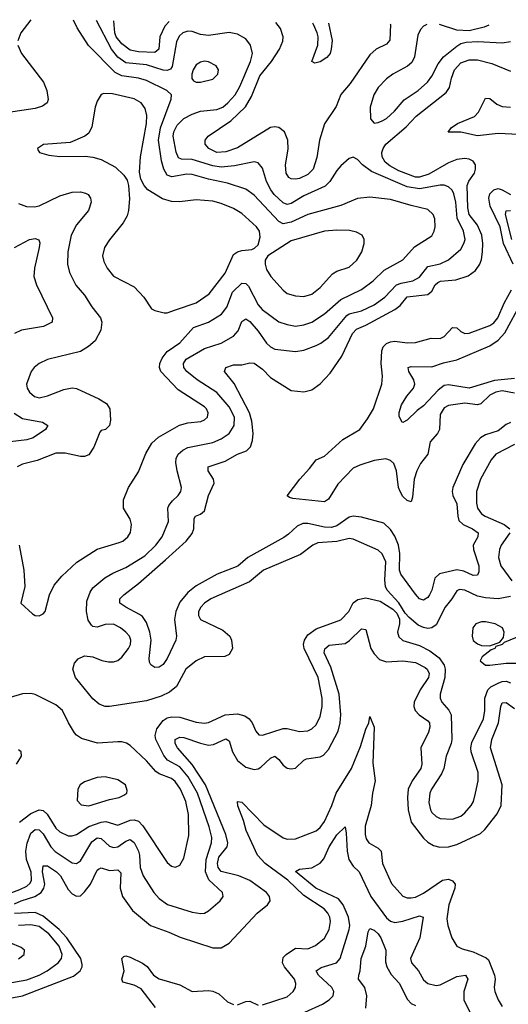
# Model space of a CAD drawing. Header units: inches. Extents: x 1694797 to 1849917, y 907313 to 1017959.
# Tile 429 of 656: x 1740536 to 1742900, y 1012849 to 1017613. Entities that reach past the tile are written whole.
import ezdxf

# ---------------------------------------------------------------- set-up
doc = ezdxf.new("R2010")
doc.units = ezdxf.units.IN
doc.header["$MEASUREMENT"] = 0
doc.layers.add('B7041', color=7, linetype='Continuous')

msp = doc.modelspace()

# ---------------------------------------------------------------- linework, layer by layer
at = {"layer": 'B7041', "color": 5}
for points, elevation in [([(1740589.6, 1017613.1), (1740541.5, 1017550), (1740526.7, 1017510)], 960), ([(1740533.8, 1015070), (1740556.5, 1014950), (1740560.3, 1014870), (1740541, 1014790), (1740597.5, 1014737.5), (1740610, 1014730.7), (1740630, 1014728), (1740650, 1014737.3), (1740659.5, 1014750), (1740679.8, 1014830), (1740702.8, 1014877.2), (1740740.3, 1014919.7), (1740812.6, 1014987.4), (1740910, 1015051.2), (1741017.5, 1015082.5), (1741035.1, 1015090), (1741059.1, 1015110), (1741071.3, 1015131.3), (1741077.3, 1015170), (1741070, 1015196), (1741038.7, 1015250), (1741038.3, 1015290), (1741062.6, 1015350), (1741110, 1015425.5), (1741146.1, 1015513.9), (1741175.7, 1015564.3), (1741207.5, 1015592.5), (1741308.7, 1015651.3), (1741350, 1015662), (1741411.7, 1015668.3), (1741430, 1015676.1), (1741443.9, 1015690), (1741447.8, 1015710), (1741439.8, 1015730), (1741430, 1015740.3), (1741302.6, 1015822.6), (1741218.5, 1015910), (1741212.5, 1015930), (1741213.8, 1015950), (1741224.9, 1015975.1), (1741250, 1016007), (1741311.3, 1016050), (1741377, 1016123), (1741450, 1016148.8), (1741511.8, 1016188.2), (1741537.6, 1016222.4), (1741566, 1016294), (1741610, 1016337.7), (1741630, 1016337.1), (1741643, 1016323), (1741690, 1016233.2), (1741708.8, 1016210), (1741790, 1016151.5), (1741830, 1016137.5), (1741870, 1016130.7), (1741910, 1016136.4), (1741950, 1016150.1), (1742010, 1016190.1), (1742090, 1016259.3), (1742190, 1016307.2), (1742246.3, 1016350), (1742299.1, 1016400.9), (1742390, 1016451.8), (1742445.6, 1016514.4), (1742530, 1016567.6), (1742541.8, 1016590), (1742545.8, 1016610), (1742543.5, 1016650), (1742536.4, 1016670), (1742510, 1016694.8), (1742430, 1016713.2), (1742330, 1016743.2), (1742230, 1016755), (1742170, 1016748.3), (1742090, 1016713.9), (1741930, 1016670.9), (1741850, 1016634.1), (1741810, 1016625), (1741790, 1016635.9), (1741670, 1016764.5), (1741630, 1016793.4), (1741541.4, 1016821.4), (1741450, 1016840.7), (1741370, 1016863.5), (1741345.2, 1016865.2), (1741272.1, 1016852.1), (1741250, 1016861.1), (1741232.9, 1016890), (1741222.4, 1016930), (1741207.8, 1017030), (1741217.7, 1017090), (1741268.5, 1017228.5), (1741269.8, 1017250), (1741248.5, 1017270), (1741150, 1017319.5), (1741110.3, 1017330.3), (1741030, 1017341.4), (1740997.9, 1017357.9), (1740868.3, 1017488.3), (1740813.9, 1017573.9), (1740796.4, 1017610), (1740796.2, 1017610.6)], 960), ([(1742910, 1014822.7), (1742850, 1014810.8), (1742790, 1014814.7), (1742750, 1014823.5), (1742690, 1014853.3), (1742664, 1014856), (1742650, 1014849.8), (1742625.9, 1014810), (1742594, 1014770), (1742550, 1014685.3), (1742529.6, 1014670.4), (1742510, 1014667.1), (1742490, 1014672.2), (1742463.9, 1014683.9), (1742420.4, 1014720.4), (1742401.5, 1014741.5), (1742370, 1014791.2), (1742313.4, 1014853.4), (1742306, 1014870), (1742301.7, 1014901.7), (1742306.5, 1014990), (1742290, 1015028.5), (1742270, 1015046.2), (1742150, 1015099.9), (1742130, 1015102.1), (1742070, 1015088.3), (1741978.1, 1015081.9), (1741953.7, 1015070), (1741894.2, 1015025.8), (1741715.8, 1014950), (1741647.1, 1014892.9), (1741460.3, 1014810), (1741430.3, 1014790), (1741412.6, 1014770), (1741401.2, 1014750), (1741400.2, 1014730), (1741410.3, 1014710), (1741518.6, 1014658.6), (1741553, 1014630), (1741560.7, 1014610), (1741564.9, 1014570), (1741550, 1014541.6), (1741527.7, 1014532.2), (1741430, 1014529.8), (1741390, 1014510.7), (1741339.2, 1014470), (1741294, 1014386), (1741260.4, 1014359.6), (1741220.3, 1014339.7), (1741150, 1014316.6), (1740970, 1014289.2), (1740949.9, 1014289.9), (1740920.8, 1014300.8), (1740890, 1014327.4), (1740805.3, 1014430), (1740793.5, 1014470), (1740801.4, 1014498.6), (1740818.9, 1014521.1), (1740850, 1014534.3), (1740889.7, 1014530.3), (1740932.8, 1014512.8), (1740965.6, 1014505.6), (1740990, 1014505.5), (1741010, 1014511.8), (1741030, 1014527.8), (1741062.9, 1014570), (1741072.5, 1014590), (1741074.1, 1014610), (1741066.6, 1014630), (1741050, 1014649.7), (1741024.2, 1014670), (1740990, 1014687.6), (1740950, 1014686.6), (1740910, 1014674.2), (1740890, 1014676.4), (1740882.8, 1014682.8), (1740867.5, 1014707.5), (1740858.3, 1014750), (1740860.8, 1014799.2), (1740876.4, 1014843.6), (1740890, 1014863.8), (1740947.7, 1014912.3), (1740985.7, 1014934.3), (1741050, 1014962.7), (1741141.7, 1015018.3), (1741195, 1015070), (1741224.9, 1015110), (1741255.9, 1015184.1), (1741252.1, 1015250), (1741257, 1015263), (1741274.6, 1015285.4), (1741302.7, 1015310), (1741316.1, 1015330), (1741319.3, 1015350), (1741297.5, 1015430), (1741291.9, 1015470), (1741292.7, 1015490), (1741301.8, 1015510), (1741324.8, 1015530), (1741350, 1015542.2), (1741470, 1015566.9), (1741510, 1015584.1), (1741548.7, 1015611.3), (1741573.4, 1015650), (1741574.3, 1015690), (1741550, 1015740.2), (1741489.7, 1015809.7), (1741394.3, 1015870), (1741343.7, 1015910), (1741329.2, 1015930), (1741327.9, 1015950), (1741341.7, 1015970), (1741430, 1016022.6), (1741510, 1016048.4), (1741570, 1016081.3), (1741592.6, 1016107.4), (1741610, 1016152.9), (1741630, 1016166), (1741650, 1016153.3), (1741690, 1016106.3), (1741730, 1016047.6), (1741749.3, 1016029.3), (1741770, 1016019.2), (1741870, 1016007.1), (1741910, 1016014.3), (1741970, 1016036.1), (1741992.8, 1016047.2), (1742030, 1016075.1), (1742118.1, 1016181.9), (1742130.6, 1016189.4), (1742190, 1016203.8), (1742250, 1016233.2), (1742302.1, 1016270), (1742359.5, 1016330), (1742381.2, 1016338.8), (1742437.7, 1016350), (1742470, 1016367.6), (1742510, 1016419), (1742570, 1016431.3), (1742610, 1016450.9), (1742670, 1016502.8), (1742685.4, 1016530), (1742690.5, 1016550), (1742683.2, 1016590), (1742652.2, 1016652.2), (1742645.7, 1016730), (1742636.6, 1016770), (1742627.8, 1016787.8), (1742610, 1016804.7), (1742590, 1016811.6), (1742570, 1016812.4), (1742470, 1016794.6), (1742410, 1016803.7), (1742238.4, 1016878.4), (1742194, 1016910), (1742170, 1016936.2), (1742150, 1016947.6), (1742130, 1016941.6), (1742090, 1016906.3), (1742070, 1016883.5), (1742036.3, 1016830), (1742013, 1016807), (1741910, 1016760.6), (1741850, 1016723.7), (1741830, 1016718), (1741810, 1016726.6), (1741767.3, 1016767.3), (1741750.3, 1016790), (1741730.3, 1016830), (1741710, 1016895.1), (1741690, 1016920.3), (1741670, 1016924.6), (1741574.7, 1016905.3), (1741510, 1016899.9), (1741470, 1016905.7), (1741370, 1016935.8), (1741318.1, 1016938.1), (1741304.5, 1016944.5), (1741292.1, 1016972.1), (1741278.8, 1017050), (1741281.7, 1017070), (1741297.8, 1017102.2), (1741330, 1017134.7), (1741370, 1017156), (1741410, 1017170.1), (1741490, 1017179.1), (1741518.2, 1017190), (1741543.4, 1017210), (1741577.8, 1017250), (1741601.1, 1017290), (1741652.7, 1017410), (1741661.7, 1017450), (1741651.9, 1017490), (1741630, 1017520.4), (1741590, 1017543.7), (1741550, 1017551.6), (1741450, 1017536.4), (1741410, 1017541.6), (1741370, 1017555.5), (1741350, 1017557.1), (1741324.7, 1017550), (1741307.2, 1017532.8), (1741294.8, 1017505.2), (1741273.9, 1017386.1), (1741265.6, 1017374.4), (1741250, 1017366.7), (1741230, 1017368.1), (1741150, 1017394.5), (1741050, 1017404.3), (1741011.4, 1017431.4), (1740979.3, 1017470), (1740907.1, 1017609.2)], 940), ([(1741259.3, 1017604.9), (1741237.8, 1017582.2), (1741213.5, 1017530), (1741209.5, 1017470), (1741190, 1017453.8), (1741110, 1017457.6), (1741070, 1017466.1), (1741030, 1017495.7), (1741003.3, 1017530), (1740995.7, 1017550), (1740991.3, 1017608.2)], 920), ([(1742328.3, 1017592), (1742329.1, 1017589.1), (1742326.2, 1017513.8), (1742310, 1017494.6), (1742260.7, 1017470), (1742230, 1017442.3), (1742135.1, 1017304.9), (1742090, 1017251.8), (1742067.3, 1017192.7), (1742010, 1017109.6), (1741986.8, 1017030), (1741973, 1016947), (1741955.8, 1016890), (1741930, 1016864.1), (1741890, 1016845), (1741870, 1016840.9), (1741850, 1016842.9), (1741837.4, 1016850), (1741825.5, 1016870), (1741822, 1016910), (1741834, 1016986), (1741832.6, 1017030), (1741817.6, 1017070), (1741790, 1017091.2), (1741770, 1017094.5), (1741750, 1017090.7), (1741590, 1016993.5), (1741533.7, 1016973.7), (1741490, 1016971.2), (1741451, 1016990), (1741433.7, 1017010), (1741432.6, 1017030), (1741446.9, 1017050), (1741556.9, 1017123.1), (1741628.6, 1017191.4), (1741658.1, 1017241.9), (1741697.8, 1017342.2), (1741753.4, 1017410), (1741793.1, 1017470), (1741809, 1017509), (1741809.9, 1017530), (1741797.4, 1017570), (1741774.6, 1017598.7)], 920), ([(1742030.2, 1017595.6), (1742048.1, 1017511.9), (1742042.7, 1017470), (1742037.2, 1017450), (1742021.5, 1017430), (1741990, 1017409.9), (1741963.1, 1017403.1), (1741948.7, 1017410), (1741978.5, 1017490), (1741980.3, 1017530), (1741975.1, 1017550), (1741957.2, 1017590), (1741953.4, 1017596.5)], 880), ([(1742506.4, 1017589.8), (1742490, 1017581.7), (1742474.2, 1017565.8), (1742461.7, 1017538.3), (1742446.5, 1017433.5), (1742433.5, 1017406.5), (1742412.6, 1017387.4), (1742341.6, 1017350), (1742310, 1017326.9), (1742270, 1017284.7), (1742249.2, 1017250), (1742231.5, 1017190), (1742233.5, 1017133.5), (1742250, 1017113), (1742270, 1017114.9), (1742290, 1017123.6), (1742310, 1017134.9), (1742349.8, 1017170), (1742395.3, 1017224.7), (1742464.2, 1017270), (1742508.6, 1017310), (1742530, 1017340.3), (1742560.9, 1017399.1), (1742586.2, 1017433.8), (1742650, 1017485.5), (1742670, 1017497.6), (1742695.7, 1017504.3), (1742753.1, 1017506.9), (1742870, 1017500.7), (1742910, 1017507.9)], 940), ([(1742804.8, 1017586.2), (1742782.7, 1017577.3), (1742710, 1017559.2), (1742650, 1017562.4), (1742567.3, 1017589.1)], 940), ([(1740526.5, 1017490), (1740544.2, 1017450), (1740651.6, 1017310), (1740667.4, 1017270), (1740673.8, 1017226.2), (1740668.2, 1017210), (1740645.9, 1017194.1), (1740610, 1017183.8), (1740470, 1017161.9)], 960), ([(1742910, 1015663.2), (1742890, 1015654.6), (1742850, 1015623), (1742790, 1015603.9), (1742765.9, 1015590), (1742739.7, 1015560.3), (1742679.4, 1015460.6), (1742631.2, 1015350), (1742627.8, 1015330), (1742631.8, 1015310), (1742651.3, 1015270), (1742655.3, 1015210), (1742661.2, 1015190), (1742681.4, 1015170), (1742727.2, 1015150), (1742754.4, 1015130), (1742751.9, 1015110), (1742729.5, 1015070), (1742731.2, 1015050), (1742756.6, 1014970), (1742757.9, 1014942.1), (1742750, 1014925.1), (1742730, 1014923.6), (1742684, 1014944), (1742650, 1014951.5), (1742567.6, 1014932.4), (1742545.1, 1014910), (1742530, 1014853), (1742518.3, 1014830), (1742510, 1014817.4), (1742490, 1014804.1), (1742470, 1014811.3), (1742450, 1014832.6), (1742379.6, 1014930), (1742374.1, 1014950), (1742375.4, 1015030), (1742369.2, 1015070), (1742350, 1015114.6), (1742330, 1015145.7), (1742296.9, 1015176.9), (1742190, 1015206.3), (1742150, 1015209.9), (1742130, 1015206), (1742070, 1015164.2), (1742044.7, 1015155.3), (1742010, 1015156.7), (1741930, 1015175.3), (1741904.9, 1015175.1), (1741877.5, 1015162.5), (1741836.9, 1015123.1), (1741813.3, 1015106.7), (1741639.6, 1015010), (1741591.1, 1014968.9), (1741490.9, 1014930), (1741390, 1014874.3), (1741350, 1014842), (1741310, 1014794.7), (1741291.1, 1014750), (1741284.2, 1014710), (1741294, 1014630), (1741291, 1014610), (1741250, 1014522.4), (1741230, 1014493.3), (1741210, 1014479.6), (1741190, 1014478.4), (1741170, 1014492), (1741163.6, 1014503.6), (1741161.8, 1014521.8), (1741171.6, 1014610), (1741164.8, 1014650), (1741150, 1014696.5), (1741130, 1014724.7), (1741115.6, 1014735.6), (1741048.6, 1014770), (1741020.3, 1014790), (1741021.1, 1014810), (1741039.3, 1014830), (1741110, 1014885), (1741241.2, 1014998.8), (1741341.2, 1015090), (1741370, 1015126.4), (1741378.1, 1015150), (1741380.4, 1015199.6), (1741386.2, 1015210), (1741410, 1015220.9), (1741430, 1015236.5), (1741449.4, 1015310), (1741476.1, 1015370), (1741472.8, 1015390), (1741448, 1015430), (1741447.3, 1015450), (1741530, 1015476.2), (1741590, 1015510.7), (1741633.4, 1015526.6), (1741653.1, 1015546.9), (1741662.8, 1015577.2), (1741665.8, 1015610), (1741658.3, 1015670), (1741647.8, 1015710), (1741572.9, 1015852.9), (1741527.4, 1015910), (1741533, 1015930), (1741570, 1015942.5), (1741610, 1015943.7), (1741650, 1015953.2), (1741670, 1015951.1), (1741710, 1015922), (1741750, 1015881.3), (1741850, 1015818.2), (1741910, 1015812.6), (1741950, 1015821.5), (1741990, 1015850.3), (1742037.6, 1015902.4), (1742094.4, 1015985.6), (1742146, 1016094), (1742164.7, 1016115.3), (1742210, 1016134.5), (1742350.6, 1016210), (1742376.7, 1016230), (1742410, 1016272.1), (1742510, 1016283.9), (1742530, 1016300.1), (1742546.7, 1016330), (1742559, 1016341), (1742572.4, 1016347.6), (1742646.5, 1016353.5), (1742705.9, 1016374.1), (1742740.8, 1016399.2), (1742761.8, 1016430), (1742770, 1016452.4), (1742775.5, 1016490), (1742776.5, 1016530), (1742771.1, 1016570), (1742750, 1016619.1), (1742710.2, 1016670), (1742703.2, 1016703.2), (1742701.3, 1016810), (1742708.7, 1016831.3), (1742735.5, 1016870), (1742741.7, 1016890), (1742741.4, 1016910), (1742730, 1016927.9), (1742710, 1016938.7), (1742690, 1016941.9), (1742650, 1016936.4), (1742610, 1016920.1), (1742514.9, 1016865.1), (1742470, 1016851.6), (1742450, 1016851.6), (1742370, 1016881.8), (1742325.9, 1016905.9), (1742304.3, 1016924.3), (1742289.9, 1016950), (1742288.6, 1016970), (1742294, 1016990), (1742306.5, 1017010), (1742405.3, 1017094.7), (1742454.4, 1017145.6), (1742599, 1017261), (1742614.6, 1017285.4), (1742624.3, 1017330), (1742639.7, 1017370), (1742670, 1017404.6), (1742710, 1017419.6), (1742750, 1017418.6), (1742820.6, 1017400.6), (1742910, 1017363.4)], 920), ([(1742950, 1017057.1), (1742850, 1017061.8), (1742750.8, 1017050.8), (1742670, 1017068.4), (1742608.4, 1017068.4), (1742622.6, 1017090), (1742654, 1017110), (1742736.1, 1017143.9), (1742754.8, 1017165.2), (1742790, 1017233.7), (1742810, 1017232.1), (1742844.9, 1017204.9), (1742870, 1017193.4), (1742910, 1017190.4)], 880), ([(1740530, 1016723.2), (1740568.5, 1016708.5), (1740607.6, 1016707.6), (1740630, 1016711.8), (1740730, 1016760.5), (1740790, 1016778.9), (1740830, 1016780.1), (1740853.8, 1016773.8), (1740866.9, 1016766.9), (1740878.6, 1016750), (1740881.1, 1016730), (1740868.4, 1016690), (1740810, 1016621), (1740785.1, 1016570), (1740768.6, 1016490), (1740767.1, 1016430), (1740777.4, 1016390), (1740808.1, 1016328.1), (1740850, 1016279.6), (1740884.1, 1016224.1), (1740927, 1016170), (1740934, 1016150), (1740928.4, 1016110), (1740900.2, 1016059.8), (1740868.7, 1016031.3), (1740830, 1016007.2), (1740670, 1015968.5), (1740630, 1015949.8), (1740605.5, 1015930), (1740591.2, 1015910), (1740569.3, 1015849.3), (1740571.3, 1015830), (1740583.2, 1015810), (1740607.4, 1015790), (1740630, 1015783.7), (1740670, 1015792.2), (1740750, 1015823.5), (1740790, 1015831), (1740810, 1015828.1), (1740918.5, 1015778.5), (1740955.2, 1015755.2), (1740971.7, 1015730), (1740974.7, 1015674.7), (1740970.3, 1015650), (1740950.7, 1015630), (1740930, 1015625.6), (1740923.4, 1015616.6), (1740894.7, 1015545.3), (1740870, 1015508.2), (1740850, 1015499.3), (1740830, 1015499.8), (1740755.5, 1015515.5), (1740710, 1015515), (1740620.1, 1015479.9), (1740550, 1015461.8), (1740523.1, 1015450)], 960), ([(1742923.9, 1016430), (1742876.8, 1016530), (1742860, 1016610), (1742811.2, 1016710), (1742805.6, 1016750), (1742810.9, 1016770), (1742830.3, 1016789.7), (1742850, 1016795.5), (1742870, 1016790.5), (1742910, 1016766.5)], 880), ([(1742917.1, 1016550), (1742886.5, 1016670), (1742890, 1016688.5), (1742910, 1016690.5)], 860), ([(1740510, 1016511.2), (1740583.7, 1016550), (1740610, 1016554.9), (1740628.6, 1016548.6), (1740632.7, 1016532.7), (1740630.2, 1016510.2), (1740607.3, 1016410), (1740604.3, 1016370), (1740616.5, 1016330), (1740695.2, 1016170), (1740693.4, 1016150), (1740651.8, 1016128.2), (1740543.8, 1016110), (1740510, 1016093.8)], 940), ([(1742930, 1015806.4), (1742870, 1015817.5), (1742839.2, 1015810), (1742810, 1015796.4), (1742766.2, 1015753.8), (1742750, 1015749.6), (1742690, 1015757.6), (1742610, 1015746.2), (1742590, 1015734.8), (1742570, 1015702.7), (1742567, 1015630), (1742556.6, 1015610), (1742522.2, 1015570), (1742510.1, 1015509.9), (1742474.3, 1015465.7), (1742456.8, 1015430), (1742444.2, 1015390), (1742436.7, 1015303.3), (1742430, 1015280.7), (1742410, 1015287.2), (1742390, 1015306.3), (1742376.9, 1015330), (1742368.9, 1015350), (1742358.5, 1015430), (1742346, 1015466), (1742330, 1015480.3), (1742307.3, 1015487.3), (1742250, 1015480.7), (1742181.9, 1015458.1), (1742150, 1015442.2), (1742075, 1015365), (1742030, 1015292.3), (1742010, 1015279.6), (1741856.8, 1015296.8), (1741840.5, 1015300.5), (1741830, 1015309.3), (1741890.5, 1015389.5), (1741938.5, 1015441.5), (1741970, 1015483.7), (1742010, 1015500.7), (1742098.7, 1015581.3), (1742180.9, 1015630), (1742219.1, 1015680.9), (1742247.7, 1015730), (1742288.6, 1015850), (1742291.1, 1015888.9), (1742284.9, 1015950), (1742287.9, 1016010), (1742294.9, 1016030), (1742310, 1016045.6), (1742330, 1016054.6), (1742350, 1016057.4), (1742410, 1016049.6), (1742450, 1016050.6), (1742527.2, 1016072.8), (1742570, 1016070.1), (1742590, 1016080.5), (1742630, 1016123.2), (1742650, 1016122.8), (1742670, 1016103.5), (1742690, 1016094.8), (1742710, 1016096.6), (1742810, 1016132.8), (1742830, 1016146.8), (1742849.9, 1016170.1), (1742879.2, 1016240.8), (1742914.6, 1016305.4)], 880), ([(1742930, 1015876.7), (1742833.2, 1015866.8), (1742710.4, 1015829.6), (1742610, 1015846.8), (1742590, 1015842.5), (1742559.7, 1015820.3), (1742490, 1015743.9), (1742458.6, 1015721.4), (1742410, 1015675.1), (1742390, 1015663.7), (1742386.2, 1015666.2), (1742372.5, 1015692.5), (1742372.4, 1015712.4), (1742383, 1015750), (1742408.6, 1015791.4), (1742441.4, 1015830), (1742447, 1015850), (1742442.5, 1015870), (1742418.7, 1015910), (1742415.1, 1015930), (1742430, 1015934.7), (1742530, 1015932.6), (1742586.9, 1015953.1), (1742650, 1015966.6), (1742810, 1016034.1), (1742850, 1016062.8), (1742882.5, 1016097.5), (1742964.5, 1016250)], 860), ([(1740508.7, 1015708.7), (1740550, 1015683.5), (1740645.5, 1015665.5), (1740672.7, 1015650), (1740660.4, 1015630), (1740601.7, 1015590), (1740570, 1015580.8), (1740490, 1015571.1)], 940), ([(1742930, 1015557.6), (1742840.2, 1015510), (1742816.9, 1015483.1), (1742765.1, 1015390), (1742746.6, 1015330), (1742746.1, 1015273.9), (1742750.8, 1015250), (1742770, 1015222), (1742788, 1015210), (1742879.7, 1015170), (1742906.4, 1015150)], 940), ([(1742907.8, 1015130), (1742865.8, 1015070), (1742857.5, 1015050), (1742852.5, 1015010), (1742863.5, 1014970), (1742917, 1014897)], 940), ([(1740451.5, 1013371.5), (1740536.6, 1013403.4), (1740570, 1013419.9), (1740585.9, 1013434.1), (1740592.9, 1013450), (1740591.9, 1013488.1), (1740568.6, 1013550), (1740565.1, 1013590), (1740572.3, 1013627.7), (1740590, 1013677.4), (1740610, 1013694.1), (1740630, 1013693.3), (1740650, 1013674.3), (1740686, 1013610), (1740707.4, 1013587.4), (1740790, 1013532.8), (1740810, 1013529.3), (1740830, 1013542.9), (1740884.4, 1013635.6), (1740910, 1013653.6), (1740930, 1013650.6), (1740970, 1013613.3), (1740990, 1013607.1), (1741010, 1013610.1), (1741050, 1013638.4), (1741070, 1013646.4), (1741090, 1013631.6), (1741110.1, 1013590.1), (1741116.1, 1013570), (1741118.5, 1013510), (1741132.6, 1013470), (1741184.4, 1013390), (1741210, 1013360.2), (1741251.5, 1013331.5), (1741370, 1013294), (1741412.3, 1013287.7), (1741430, 1013290.2), (1741450, 1013301.5), (1741506.3, 1013350), (1741520.5, 1013370), (1741516.9, 1013390), (1741451.1, 1013451.1), (1741434.6, 1013490), (1741438.2, 1013550), (1741464, 1013630), (1741464.7, 1013655.3), (1741452.5, 1013707.5), (1741395.7, 1013870), (1741350.6, 1013950), (1741310, 1013998.3), (1741250.2, 1014030.2), (1741232.6, 1014052.6), (1741194.6, 1014130), (1741191.2, 1014150), (1741198.8, 1014181.2), (1741230, 1014222), (1741250, 1014234.8), (1741270, 1014240.3), (1741310, 1014237.5), (1741390, 1014213.9), (1741430, 1014208.8), (1741450, 1014211.6), (1741530, 1014249.1), (1741590, 1014253.5), (1741625, 1014245), (1741646.2, 1014230), (1741661.1, 1014210), (1741678, 1014170), (1741693.1, 1014153.1), (1741710.3, 1014150.3), (1741810, 1014182.6), (1741830, 1014183.2), (1741890, 1014169.2), (1741930, 1014172.3), (1741950, 1014180.8), (1741970, 1014201.1), (1741990, 1014241.6), (1741998.6, 1014290), (1741998.8, 1014330), (1741980.6, 1014430), (1741912.3, 1014570), (1741909, 1014590), (1741913.2, 1014610), (1741930, 1014636.4), (1741970, 1014665.5), (1742090, 1014708.8), (1742127.5, 1014750), (1742150, 1014791), (1742172.3, 1014807.7), (1742210, 1014815.7), (1742280.1, 1014800.1), (1742341.4, 1014761.4), (1742360.5, 1014740.5), (1742373, 1014713), (1742373.7, 1014690), (1742364, 1014650), (1742370, 1014626.7), (1742390, 1014609.2), (1742470, 1014585.1), (1742519.7, 1014559.7), (1742565.9, 1014525.9), (1742588.8, 1014490), (1742593.5, 1014470), (1742592.8, 1014430), (1742570.8, 1014350), (1742569.5, 1014330), (1742578, 1014310), (1742612.3, 1014272.3), (1742622.6, 1014250), (1742626.5, 1014130), (1742622.8, 1014110), (1742599, 1014050), (1742587.4, 1013990), (1742576.3, 1013963.7), (1742528.1, 1013890), (1742519.8, 1013870), (1742515.2, 1013824.8), (1742522.7, 1013790), (1742530, 1013776.9), (1742550, 1013757.6), (1742570, 1013747.6), (1742630, 1013744.7), (1742670, 1013759.2), (1742690, 1013774.7), (1742719.8, 1013810), (1742731.2, 1013830), (1742741.7, 1013870), (1742753.6, 1013930), (1742754.1, 1013970), (1742720.6, 1014070), (1742718.6, 1014090), (1742723.8, 1014116.2), (1742779.6, 1014230), (1742785.9, 1014270), (1742785.7, 1014330), (1742801.4, 1014370), (1742815.9, 1014384.1), (1742850, 1014403.3), (1742870, 1014411.2), (1742890, 1014412.5), (1742910, 1014404.6)], 940), ([(1740510, 1013335.1), (1740542.5, 1013350), (1740609.2, 1013370.8), (1740639.5, 1013390), (1740652.4, 1013410), (1740657.4, 1013430), (1740645.7, 1013490), (1740650, 1013519), (1740670, 1013518.1), (1740714.3, 1013490), (1740733.4, 1013470), (1740770, 1013404.8), (1740790, 1013383.7), (1740810, 1013371.6), (1740830, 1013373.1), (1740850, 1013392.2), (1740878.5, 1013430), (1740910, 1013498), (1740917.1, 1013502.9), (1740930, 1013508.6), (1740970, 1013495.7), (1741010, 1013498.6), (1741024.6, 1013484.6), (1741021.9, 1013410), (1741033.8, 1013370), (1741082.3, 1013302.3), (1741167.9, 1013230), (1741257.9, 1013197.9), (1741312.7, 1013172.7), (1741470, 1013121.7), (1741510, 1013121.5), (1741550, 1013145.2), (1741684.5, 1013290), (1741735.1, 1013330), (1741747.1, 1013350), (1741744.5, 1013370), (1741729.9, 1013390), (1741650, 1013448.2), (1741595.8, 1013470), (1741510.7, 1013490.7), (1741495.4, 1013510), (1741492.4, 1013530), (1741499.7, 1013560.3), (1741540.1, 1013610), (1741543.4, 1013630), (1741533.9, 1013670), (1741435, 1013910), (1741370, 1014008.7), (1741298.6, 1014090), (1741288.3, 1014110), (1741287.7, 1014130), (1741310, 1014141.2), (1741330, 1014139), (1741410, 1014111.6), (1741450, 1014103.3), (1741473.8, 1014106.2), (1741533.3, 1014133.3), (1741550, 1014124.2), (1741566, 1014070), (1741590, 1014029), (1741630, 1013995.6), (1741670, 1013985.2), (1741690, 1013988.4), (1741703.3, 1013996.7), (1741750, 1014040.4), (1741770, 1014048.6), (1741790, 1014033.8), (1741810, 1014005.2), (1741830, 1013991.9), (1741850, 1013988.4), (1741870, 1013991.3), (1741909.8, 1014030), (1741923.5, 1014036.5), (1741990, 1014045.8), (1742006.4, 1014053.6), (1742030, 1014081.1), (1742076.3, 1014170), (1742086.7, 1014210), (1742089.5, 1014250), (1742082.2, 1014350), (1742040.8, 1014480.8), (1742009.4, 1014550), (1742011.8, 1014568.2), (1742033.8, 1014586.2), (1742110, 1014594.8), (1742131.7, 1014608.3), (1742190, 1014666), (1742210, 1014662.6), (1742234.6, 1014570), (1742250, 1014544.3), (1742276.8, 1014516.8), (1742310, 1014505.9), (1742390, 1014510.8), (1742450, 1014502), (1742497.7, 1014477.7), (1742507.5, 1014470), (1742516.8, 1014450), (1742513.6, 1014430), (1742473.9, 1014370), (1742444.3, 1014310), (1742442.6, 1014290), (1742449.4, 1014270), (1742468.4, 1014250), (1742510, 1014221), (1742518.3, 1014210), (1742520.3, 1014190), (1742513.9, 1014166.1), (1742477.2, 1014090), (1742480.9, 1014010), (1742476.3, 1013990), (1742434.3, 1013930), (1742416, 1013890), (1742412, 1013850), (1742415.7, 1013790), (1742429.4, 1013729.4), (1742490, 1013651.9), (1742510, 1013633.7), (1742537.3, 1013617.3), (1742569.1, 1013609.1), (1742610, 1013611.1), (1742650, 1013622), (1742764.5, 1013675.5), (1742786.1, 1013693.9), (1742846.6, 1013770), (1742865.2, 1013810), (1742870.4, 1013910), (1742813.3, 1014090), (1742820.3, 1014130), (1742852.3, 1014210), (1742863.1, 1014290), (1742870, 1014306.7), (1742890, 1014308.8), (1742930, 1014279.8)], 920), ([(1740534.7, 1013730), (1740590, 1013771.4), (1740630, 1013789.1), (1740650, 1013786.1), (1740668.3, 1013768.3), (1740710, 1013701.4), (1740730, 1013682.9), (1740770, 1013664.1), (1740790, 1013663.5), (1740810, 1013670.6), (1740870.2, 1013709.8), (1740930, 1013730.5), (1740952.7, 1013732.7), (1741010, 1013716.1), (1741070, 1013739.4), (1741090, 1013741.8), (1741110, 1013735.2), (1741132.4, 1013712.4), (1741250, 1013534.4), (1741270, 1013517.6), (1741290, 1013512.4), (1741310, 1013521.6), (1741330, 1013555.5), (1741354.1, 1013665.9), (1741352.5, 1013767.5), (1741339.7, 1013830), (1741313.5, 1013890), (1741287.5, 1013927.5), (1741270, 1013941.6), (1741210, 1013964), (1741194.5, 1013974.5), (1741150, 1014027.4), (1741070, 1014100.3), (1741051.8, 1014111.8), (1741030, 1014118.6), (1741010, 1014118.7), (1740911.8, 1014111.8), (1740835.4, 1014135.4), (1740810.7, 1014150.7), (1740801.7, 1014161.7), (1740771.8, 1014210), (1740743.1, 1014270), (1740710, 1014297.2), (1740610, 1014347.6), (1740590, 1014352.8), (1740549.2, 1014350.8), (1740490, 1014334)], 960), ([(1741710, 1012846.6), (1741830, 1012885.4), (1741858.7, 1012910), (1741869.8, 1012930), (1741872.3, 1012950), (1741865.2, 1012970), (1741816.6, 1013030), (1741807.1, 1013050), (1741810, 1013075), (1741824.4, 1013090), (1741870, 1013120.5), (1741930, 1013117.6), (1741966.9, 1013133.1), (1742010, 1013169.2), (1742032.9, 1013210), (1742039.9, 1013250), (1742036.2, 1013270), (1742026.7, 1013290), (1742009.2, 1013310), (1741910, 1013375.3), (1741832.7, 1013450), (1741723.8, 1013530), (1741686.2, 1013570), (1741632.1, 1013690), (1741618.6, 1013738.6), (1741591.1, 1013808.9), (1741590, 1013830.3), (1741610, 1013827.3), (1741716.7, 1013716.7), (1741810, 1013654.3), (1741830, 1013647.5), (1741870, 1013648.7), (1741970, 1013687.7), (1741990, 1013704.5), (1742010, 1013733.2), (1742045.4, 1013810), (1742066.9, 1013870), (1742141.6, 1013990), (1742184.2, 1014095.8), (1742210, 1014180.3), (1742224.3, 1014210), (1742230, 1014241), (1742250.1, 1014189.9), (1742244.4, 1014015.6), (1742256.2, 1013930), (1742242, 1013870), (1742236.1, 1013810), (1742207.1, 1013710), (1742207.3, 1013670), (1742212.4, 1013650), (1742225.6, 1013630), (1742270, 1013604.6), (1742284, 1013590), (1742290.7, 1013530), (1742333.9, 1013433.9), (1742390, 1013372.2), (1742410, 1013363.9), (1742430, 1013363.1), (1742450, 1013367), (1742490, 1013386.5), (1742581.7, 1013450), (1742610, 1013453.8), (1742630, 1013446.7), (1742642.3, 1013430), (1742641.1, 1013410), (1742612.7, 1013330), (1742602.9, 1013262.9), (1742606.4, 1013230), (1742627.1, 1013170), (1742650, 1013129.2), (1742676.5, 1013116.5), (1742730, 1013102), (1742793, 1013073), (1742803.8, 1013063.8), (1742832.6, 1012990), (1742835.4, 1012970), (1742831.2, 1012930), (1742835, 1012910), (1742850, 1012870.4), (1742870, 1012838.7)], 880), ([(1740520.3, 1014010), (1740544, 1014050), (1740543.7, 1014070), (1740530, 1014079.6)], 980), ([(1741914.8, 1012810), (1742001.5, 1012850), (1742032.3, 1012870), (1742052, 1012890), (1742055.8, 1012910), (1742045.3, 1012930), (1741981, 1012990), (1741970.9, 1013010), (1741994, 1013026), (1742068.7, 1013050), (1742086.5, 1013070), (1742130.2, 1013209.8), (1742132.6, 1013230), (1742126.8, 1013270), (1742101.3, 1013330), (1742078.5, 1013358.5), (1741969, 1013410), (1741870, 1013490.8), (1741890, 1013502.8), (1741950, 1013508.6), (1741988.8, 1013531.2), (1742007.6, 1013552.4), (1742033.1, 1013610), (1742070, 1013669.2), (1742110, 1013707.3), (1742116.1, 1013676.1), (1742119.9, 1013590), (1742128.7, 1013548.7), (1742150, 1013516.6), (1742178.5, 1013490), (1742235.1, 1013370), (1742310, 1013266.7), (1742330, 1013250.8), (1742350, 1013245.1), (1742390, 1013251.2), (1742470, 1013276.6), (1742488.4, 1013270), (1742472, 1013170), (1742426.8, 1013070), (1742431.1, 1013050), (1742465, 1013010), (1742490, 1012967.6), (1742510, 1012949.3), (1742550, 1012939.8), (1742570, 1012943.5), (1742650, 1012983.3), (1742692.2, 1012990), (1742704.5, 1012970), (1742684.4, 1012910), (1742683.9, 1012870), (1742713.4, 1012810)], 860), ([(1740444.4, 1012870), (1740550, 1012890.1), (1740795.9, 1012984.1), (1740828.2, 1013010), (1740838.1, 1013030), (1740838.7, 1013041.3), (1740831.9, 1013070), (1740763.2, 1013170), (1740727.6, 1013210), (1740650, 1013274.9), (1740610, 1013292.1), (1740510, 1013288.7)], 920), ([(1740470, 1012950.1), (1740570, 1012966.9), (1740630.8, 1012990), (1740668.4, 1013010), (1740721.8, 1013050), (1740738.5, 1013070), (1740741.7, 1013090), (1740726.2, 1013130), (1740677.1, 1013190), (1740630, 1013224.5), (1740590, 1013233.4), (1740530, 1013229.2)], 940), ([(1742210.5, 1012830), (1742215, 1012890), (1742204.9, 1012930), (1742175.7, 1012970), (1742176.1, 1012990), (1742182.5, 1013010), (1742187.9, 1013070), (1742210.7, 1013130), (1742221.2, 1013198.8), (1742230, 1013215.8), (1742250, 1013206.7), (1742270, 1013190.1), (1742283.5, 1013170), (1742307.3, 1013110), (1742305.6, 1013054.4), (1742312.2, 1013030), (1742332.9, 1012992.9), (1742371.4, 1012951.4), (1742412.2, 1012872.2), (1742430, 1012852.9), (1742450, 1012842.5)], 840), ([(1740530, 1013069.2), (1740557.6, 1013090), (1740559.5, 1013110), (1740543.5, 1013123.5), (1740490, 1013145.3)], 960), ([(1741193.3, 1012833.3), (1741122.9, 1012923), (1741090, 1012941.7), (1741035.2, 1012955.2), (1741029.8, 1012970), (1741041.1, 1013010), (1741029.8, 1013070), (1741039.7, 1013080.3), (1741050, 1013083.9), (1741070, 1013077.4), (1741130, 1013048.4), (1741151.8, 1013031.8), (1741183.4, 1012990), (1741210, 1012972.6), (1741310, 1012942.7), (1741370, 1012910.1), (1741450, 1012915.5), (1741470, 1012912.5), (1741499.8, 1012899.8), (1741541.3, 1012861.3), (1741570, 1012847.8)], 880), ([(1741590, 1012846.5), (1741630, 1012862.7), (1741650, 1012864.6), (1741690, 1012845)], 880)]:
    msp.add_lwpolyline(points, dxfattribs=dict(at, elevation=elevation))
for points, elevation in [([(1741430, 1017411.8), (1741410, 1017408.2), (1741390, 1017394.3), (1741375.2, 1017370), (1741369.2, 1017350), (1741368.2, 1017328.2), (1741377.2, 1017317.2), (1741390, 1017310.3), (1741410, 1017310.2), (1741470, 1017324.7), (1741494.8, 1017350), (1741496.9, 1017370), (1741485.6, 1017390), (1741450, 1017408.4)], 960), ([(1740943.4, 1017256.6), (1740929.5, 1017250.5), (1740910, 1017218.4), (1740901, 1017190), (1740885.2, 1017094.7), (1740870, 1017063.7), (1740850.3, 1017049.7), (1740780.7, 1017019.3), (1740650.9, 1017009.1), (1740622, 1016990), (1740623.6, 1016983.6), (1740632, 1016970), (1740677.3, 1016957.3), (1740730, 1016950.5), (1740852.1, 1016952.1), (1740890, 1016947.6), (1740930, 1016936), (1740999, 1016899), (1741040.4, 1016860.4), (1741055.8, 1016835.8), (1741062.3, 1016810), (1741067, 1016747), (1741062.8, 1016690), (1741055.3, 1016664.7), (1741036.5, 1016630), (1740970, 1016548), (1740945.8, 1016510), (1740936.5, 1016470), (1740942.8, 1016442.8), (1740958.9, 1016410), (1740990, 1016372), (1741090, 1016320.3), (1741136.9, 1016270), (1741173.9, 1016213.9), (1741190, 1016205.7), (1741234.9, 1016194.9), (1741250, 1016194.6), (1741290, 1016208.4), (1741390, 1016243.2), (1741453, 1016287), (1741530, 1016387.3), (1741570, 1016476.9), (1741590, 1016490.2), (1741610, 1016495.9), (1741658.2, 1016501.8), (1741672.4, 1016507.6), (1741690, 1016523), (1741700, 1016560), (1741695.3, 1016590), (1741680.9, 1016610), (1741610, 1016675.4), (1741570, 1016698.8), (1741510, 1016723), (1741470, 1016734.4), (1741390, 1016741.6), (1741308.8, 1016731.2), (1741270, 1016733), (1741226.9, 1016746.9), (1741155.4, 1016790), (1741137.4, 1016810), (1741121.3, 1016841.3), (1741115.1, 1016875.1), (1741120.2, 1016950), (1741149.4, 1017110), (1741150.9, 1017150), (1741142.6, 1017182.6), (1741122.8, 1017210), (1741090, 1017229.9), (1740985.4, 1017254.5)], 980), ([(1742070, 1016594.7), (1742009.8, 1016589.8), (1741850, 1016543.6), (1741736.4, 1016470), (1741724.2, 1016450), (1741723.6, 1016430), (1741730, 1016403.8), (1741750.2, 1016370), (1741810, 1016304), (1741830, 1016287.9), (1741870, 1016276.5), (1741910, 1016274), (1741950, 1016285.2), (1741990, 1016317.2), (1742050, 1016383.6), (1742070, 1016395.5), (1742130, 1016415.8), (1742167.6, 1016450), (1742190.8, 1016490), (1742202.6, 1016530), (1742202.4, 1016550), (1742192, 1016570), (1742165.3, 1016585.3), (1742132.2, 1016592.2)], 980), ([(1742790, 1014699.4), (1742770, 1014699.3), (1742742.4, 1014690), (1742727.4, 1014670), (1742725.2, 1014630), (1742729.2, 1014609.2), (1742750, 1014592.9), (1742770, 1014584.9), (1742810, 1014583), (1742859.5, 1014600.5), (1742876.1, 1014623.9), (1742879.2, 1014650), (1742870.9, 1014670), (1742836.2, 1014690)], 960), ([(1742970, 1014636.9), (1742880.3, 1014599.7), (1742870.7, 1014590), (1742839.6, 1014580.4), (1742834, 1014570), (1742816.5, 1014563.5), (1742772.7, 1014530), (1742763.8, 1014510), (1742790, 1014490.4), (1742810, 1014489.4), (1742890, 1014498.9), (1742950, 1014499.3), (1742986.3, 1014513.7), (1743002.6, 1014537.4), (1743010, 1014564.7), (1743011.1, 1014591.1), (1743000, 1014620), (1742990, 1014631.1)], 960), ([(1740950, 1013949.8), (1740910, 1013945.8), (1740850, 1013924.4), (1740828.7, 1013910), (1740817, 1013890), (1740814.2, 1013834.2), (1740833.1, 1013813.1), (1740870, 1013808.7), (1740970, 1013840.2), (1741017.2, 1013850), (1741039.8, 1013860.2), (1741053.6, 1013870), (1741056.1, 1013883.9), (1741047.6, 1013910), (1741010, 1013934.8)], 980)]:
    msp.add_lwpolyline(points, close=True, dxfattribs=dict(at, elevation=elevation))

doc.saveas('drawing.dxf')
